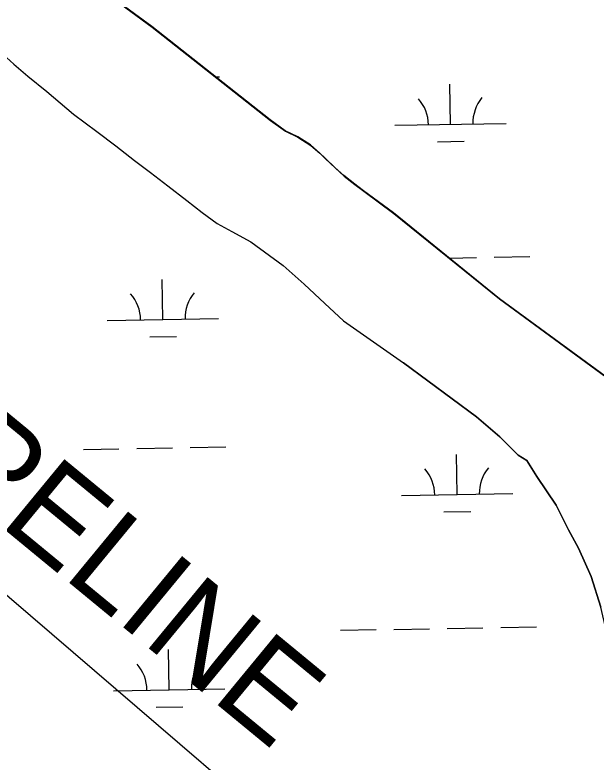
# Model space of a CAD drawing. Extents: x 3892998 to 3931244, y 278583 to 304547.
# Drawn here: x 3911952 to 3912474, y 301142 to 301814 of the extents above; entities that cross this region are included whole.
import ezdxf

# ---------------------------------------------------------------- set-up
doc = ezdxf.new("R2010")
doc.units = 0
for name, color, linetype in [('V-TOPO-SHOR', 7, 'Continuous'), ('V-UTIL-IDEN', 7, 'Continuous'), ('V-UTIL-LINE', 7, 'Continuous'), ('V-WETL-SWMP', 7, 'Continuous')]:
    doc.layers.add(name, color=color, linetype=linetype)

msp = doc.modelspace()

# ---------------------------------------------------------------- linework, layer by layer
at = {"layer": 'V-TOPO-SHOR'}
for points in [[(3911966.68, 301891.89), (3911984.7, 301876.68), (3912000.75, 301862.36), (3912018.76, 301847.15), (3912037.31, 301830.88), (3912075.45, 301802.6), (3912181.89, 301718.82), (3912195.26, 301709.1), (3912206.48, 301703.64), (3912218.06, 301696.4), (3912226.09, 301689.33), (3912231.08, 301684.38), (3912239.82, 301676.06), (3912248.03, 301668.81), (3912257.66, 301661.21), (3912265.5, 301655.2), (3912292.42, 301635.23), (3912387.54, 301558.64)], [(3911937.89, 301781.27), (3911951.27, 301769.42), (3911963.76, 301758.64), (3911981.05, 301744.85), (3912004.95, 301724.51), (3912025.8, 301708.78), (3912042.74, 301695.88), (3912059.68, 301682.8), (3912073.94, 301671.85), (3912089.63, 301660.01), (3912106.56, 301646.93), (3912120.47, 301635.97), (3912133.84, 301626.25), (3912147.02, 301618.84), (3912164.12, 301609.67), (3912193.17, 301588.47), (3912212.08, 301571.67), (3912230.45, 301554.33), (3912247.4, 301538.59), (3912301.25, 301500.87)], [(3912387.54, 301558.64), (3912500.89, 301475.24), (3912536.96, 301440.33), (3912608.58, 301377.45), (3912766.21, 301248.78), (3912948.73, 301117.34), (3913103.22, 300990.48), (3913236.93, 300883.77), (3913375.43, 300782.95), (3913400.7, 300769)], [(3912411.87, 301413.11), (3912404.2, 301418.06), (3912387.86, 301434.5), (3912366.66, 301452.47), (3912301.25, 301500.87)], [(3912514.87, 301077.57), (3912496.38, 301157.79), (3912490.73, 301190.26), (3912489.1, 301208.07), (3912487.52, 301230.61), (3912484.19, 301256.94), (3912478.47, 301281.5), (3912469.61, 301309.05), (3912458.36, 301334.45), (3912449.41, 301350.94), (3912438.33, 301373.17), (3912420.96, 301398.83), (3912411.87, 301413.11)]]:
    msp.add_lwpolyline(points, dxfattribs=at)
at = {"layer": 'V-UTIL-LINE'}
msp.add_lwpolyline([(3913079.51, 300316.71), (3911161.23, 301965.86), (3910625.12, 302433.49)], dxfattribs=at)
at = {"layer": 'V-WETL-SWMP'}
for p, q in [((3912075.19, 301803.06), (3912037.05, 301831.33)), ((3912181.63, 301719.28), (3912075.19, 301803.06)), ((3912132.4, 301758.03), (3912135.93, 301758.09)), ((3912343.55, 301715.25), (3912342.92, 301751.25)), ((3912195, 301709.56), (3912181.63, 301719.28)), ((3912293.55, 301714.39), (3912393.54, 301716.12)), ((3912206.22, 301704.1), (3912195, 301709.56)), ((3912217.8, 301696.86), (3912206.22, 301704.1)), ((3912331.82, 301699.61), (3912355.81, 301700.03)), ((3912225.83, 301689.79), (3912217.8, 301696.86)), ((3912230.82, 301684.83), (3912225.83, 301689.79)), ((3912239.56, 301676.52), (3912230.82, 301684.83)), ((3912247.77, 301669.27), (3912239.56, 301676.52)), ((3912257.4, 301661.66), (3912247.77, 301669.27)), ((3912265.24, 301655.66), (3912257.4, 301661.66)), ((3912292.16, 301635.69), (3912265.24, 301655.66)), ((3912387.54, 301558.64), (3912292.16, 301635.69)), ((3912342.35, 301595.14), (3912366.78, 301595.56)), ((3912382.77, 301595.84), (3912414.77, 301596.39)), ((3912085.11, 301539.94), (3912084.48, 301575.93)), ((3912500.89, 301475.24), (3912387.54, 301558.64)), ((3912035.11, 301539.07), (3912135.1, 301540.8)), ((3912073.37, 301524.3), (3912097.37, 301524.72)), ((3912013.71, 301423.25), (3912045.7, 301423.81)), ((3912061.7, 301424.08), (3912093.69, 301424.64)), ((3912109.69, 301424.91), (3912141.69, 301425.47)), ((3912349.3, 301382.63), (3912348.68, 301418.62)), ((3912299.31, 301381.76), (3912399.3, 301383.49)), ((3912337.57, 301366.99), (3912361.57, 301367.4)), ((3912244.55, 301260.72), (3912276.55, 301261.28)), ((3912292.55, 301261.55), (3912324.54, 301262.11)), ((3912340.54, 301262.38), (3912372.54, 301262.94)), ((3912388.53, 301263.22), (3912420.53, 301263.77)), ((3912090.86, 301207.31), (3912090.24, 301243.31)), ((3912040.87, 301206.45), (3912140.86, 301208.18)), ((3912079.13, 301191.68), (3912103.13, 301192.09))]:
    msp.add_line(p, q, dxfattribs=at)
msp.add_lwpolyline([(3911951.27, 301769.42), (3911963.76, 301758.64), (3911981.05, 301744.85), (3912004.95, 301724.51), (3912025.81, 301708.78), (3912042.74, 301695.88), (3912059.68, 301682.8), (3912073.94, 301671.85), (3912089.63, 301660.01), (3912106.56, 301646.93), (3912120.47, 301635.97), (3912133.84, 301626.25), (3912147.02, 301618.84), (3912164.12, 301609.67), (3912193.17, 301588.47), (3912212.08, 301571.67), (3912230.45, 301554.33), (3912247.4, 301538.59), (3912301.25, 301500.87), (3912366.66, 301452.47), (3912387.86, 301434.49), (3912404.2, 301418.06), (3912411.87, 301413.11), (3912420.96, 301398.83), (3912438.33, 301373.17), (3912449.41, 301350.94), (3912458.36, 301334.45), (3912469.61, 301309.05), (3912478.47, 301281.5)], dxfattribs=at)
for centre, start, end in [((3912288.3, 301714.77), 0.21988, 41.76354), ((3912398.77, 301716.68), 140.21988, 181.76354), ((3912140.33, 301541.37), 140.21988, 181.76354), ((3912029.86, 301539.46), 0.21988, 41.76354), ((3912294.06, 301382.14), 0.21988, 41.76354), ((3912404.53, 301384.06), 140.21988, 181.76354), ((3912035.62, 301206.83), 0.21988, 41.76354), ((3912146.09, 301208.74), 140.21988, 181.76354)]:
    msp.add_arc(centre, 35.25, start, end, dxfattribs=at)

# ---------------------------------------------------------------- texts
at = {"layer": 'V-UTIL-IDEN'}
msp.add_text('PIPELINE', height=83, rotation=320.52068, dxfattribs=at).set_placement((3911798.83, 301469.89))

doc.saveas('drawing.dxf')
